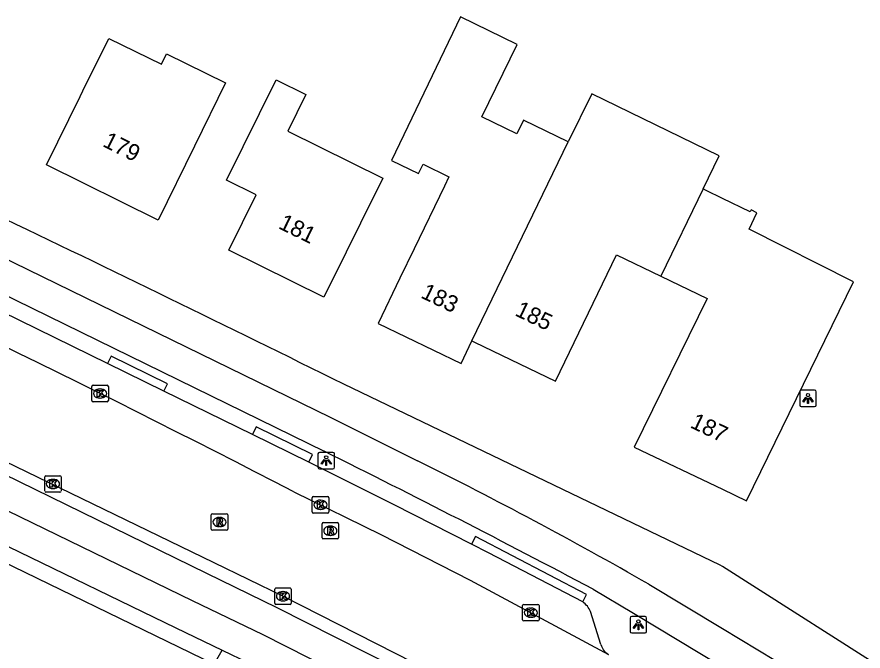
# Model space of a CAD drawing. Extents: x 162880 to 165536, y 384011 to 385179.
# Drawn here: x 163957.3 to 164008.5, y 384501.9 to 384540.3 of the extents above; entities that cross this region are included whole.
import ezdxf

# ---------------------------------------------------------------- set-up
doc = ezdxf.new("R2010")
doc.units = 0
for name, color, linetype in [('IMGEO_Fietspad_gesloten', 7, 'Continuous'), ('IMGEO_Fietspad_open', 7, 'Continuous'), ('IMGEO_Haag', 7, 'Continuous'), ('IMGEO_Kolk', 7, 'Continuous'), ('IMGEO_Lichtpunt', 7, 'Continuous'), ('IMGEO_Pand', 7, 'Continuous'), ('IMGEO_Pand_nummerreeks', 7, 'Continuous'), ('IMGEO_Parkeervlak_open', 7, 'Continuous'), ('IMGEO_Rijbaan_lokaal_gesloten', 7, 'Continuous'), ('IMGEO_Rioolput', 7, 'Continuous'), ('IMGEO_Voetpad_open', 7, 'Continuous')]:
    doc.layers.add(name, color=color, linetype=linetype)

msp = doc.modelspace()

# ---------------------------------------------------------------- linework, layer by layer
at = {"layer": 'IMGEO_Fietspad_gesloten'}
for points in [[(163933.674, 384536.63), (163941.427, 384533.064), (163976.269, 384516.033), (163981.563, 384513.384)], [(163940.8, 384531.134), (163949.722, 384526.795), (163958.245, 384522.624), (163975.903, 384513.967)], [(163995.542, 384505.919), (164000, 384503.229), (164005.351, 384500), (164038.87, 384479.774)], [(163992.18, 384505.608), (163994.613, 384504.172), (164000, 384500.919), (164001.522, 384500), (164013.311, 384492.88)]]:
    msp.add_lwpolyline(points, dxfattribs=at)
for centre, radius, start, end in [((163677.611, 383913.094), 670.84, 62.035956, 63.598811), ((163863.605, 384275.673), 265.369, 60.18604, 63.60816)]:
    msp.add_arc(centre, radius, start, end, dxfattribs=at)
at = {"layer": 'IMGEO_Fietspad_open'}
for points in [[(163985.254, 384498.25), (163981.926, 384500), (163973.063, 384504.482), (163968.811, 384506.572), (163936.739, 384522.254)], [(163977.834, 384500), (163972.229, 384502.846), (163967.943, 384504.905), (163935.888, 384520.503)]]:
    msp.add_lwpolyline(points, dxfattribs=at)
at = {"layer": 'IMGEO_Haag'}
msp.add_lwpolyline([(163954.209, 384508.375), (163969.265, 384501.077), (163969.74, 384501.923)], dxfattribs=at)
at = {"layer": 'IMGEO_Kolk'}
for p, q in [((163961.933, 384517.961), (163962.785, 384517.961)), ((163961.858, 384517.035), (163961.858, 384517.887)), ((163962.346, 384517.741), (163962.371, 384517.741)), ((163962.859, 384517.887), (163962.859, 384517.035)), ((163962.785, 384516.961), (163961.933, 384516.961)), ((163962.369, 384517.181), (163962.344, 384517.181)), ((163959.007, 384511.558), (163959.007, 384512.41)), ((163959.082, 384512.484), (163959.934, 384512.484)), ((163960.008, 384512.41), (163960.008, 384511.558)), ((163959.495, 384512.264), (163959.52, 384512.264)), ((163959.934, 384511.484), (163959.082, 384511.484)), ((163959.518, 384511.704), (163959.493, 384511.704)), ((163975.189, 384510.297), (163975.189, 384511.149)), ((163975.264, 384511.223), (163976.116, 384511.223)), ((163975.677, 384511.003), (163975.702, 384511.003)), ((163976.19, 384511.149), (163976.19, 384510.297)), ((163975.7, 384510.443), (163975.675, 384510.443)), ((163976.116, 384510.223), (163975.264, 384510.223)), ((163972.995, 384505.687), (163973.847, 384505.687)), ((163972.92, 384504.761), (163972.92, 384505.613)), ((163973.408, 384505.467), (163973.433, 384505.467)), ((163973.921, 384505.613), (163973.921, 384504.761)), ((163973.847, 384504.687), (163972.995, 384504.687)), ((163973.431, 384504.907), (163973.406, 384504.907)), ((163987.986, 384504.694), (163988.838, 384504.694)), ((163987.911, 384503.768), (163987.911, 384504.62)), ((163988.399, 384504.474), (163988.424, 384504.474)), ((163988.912, 384504.62), (163988.912, 384503.768)), ((163988.838, 384503.694), (163987.986, 384503.694)), ((163988.422, 384503.914), (163988.397, 384503.914))]:
    msp.add_line(p, q, dxfattribs=at)
for points in [[(163961.933, 384517.961), (163962.785, 384517.961)], [(163961.858, 384517.035), (163961.858, 384517.887)], [(163962.179, 384517.661), (163962.302, 384517.661), (163962.302, 384517.51), (163962.432, 384517.661), (163962.596, 384517.661), (163962.45, 384517.51), (163962.603, 384517.261), (163962.451, 384517.261), (163962.366, 384517.425), (163962.302, 384517.358), (163962.302, 384517.261), (163962.179, 384517.261), (163962.179, 384517.661)], [(163962.859, 384517.887), (163962.859, 384517.035)], [(163962.785, 384516.961), (163961.933, 384516.961)], [(163959.007, 384511.558), (163959.007, 384512.41)], [(163959.082, 384512.484), (163959.934, 384512.484)], [(163960.008, 384512.41), (163960.008, 384511.558)], [(163959.328, 384512.184), (163959.451, 384512.184), (163959.451, 384512.033), (163959.581, 384512.184), (163959.745, 384512.184), (163959.599, 384512.033), (163959.752, 384511.784), (163959.6, 384511.784), (163959.515, 384511.948), (163959.451, 384511.881), (163959.451, 384511.784), (163959.328, 384511.784), (163959.328, 384512.184)], [(163959.934, 384511.484), (163959.082, 384511.484)], [(163975.189, 384510.297), (163975.189, 384511.149)], [(163975.264, 384511.223), (163976.116, 384511.223)], [(163975.51, 384510.923), (163975.633, 384510.923), (163975.633, 384510.772), (163975.763, 384510.923), (163975.927, 384510.923), (163975.781, 384510.772), (163975.934, 384510.523), (163975.782, 384510.523), (163975.697, 384510.687), (163975.633, 384510.62), (163975.633, 384510.523), (163975.51, 384510.523), (163975.51, 384510.923)], [(163976.19, 384511.149), (163976.19, 384510.297)], [(163976.116, 384510.223), (163975.264, 384510.223)], [(163972.995, 384505.687), (163973.847, 384505.687)], [(163972.92, 384504.761), (163972.92, 384505.613)], [(163973.241, 384505.387), (163973.364, 384505.387), (163973.364, 384505.236), (163973.494, 384505.387), (163973.658, 384505.387), (163973.512, 384505.236), (163973.665, 384504.987), (163973.513, 384504.987), (163973.428, 384505.151), (163973.364, 384505.084), (163973.364, 384504.987), (163973.241, 384504.987), (163973.241, 384505.387)], [(163973.921, 384505.613), (163973.921, 384504.761)], [(163973.847, 384504.687), (163972.995, 384504.687)], [(163987.986, 384504.694), (163988.838, 384504.694)], [(163987.911, 384503.768), (163987.911, 384504.62)], [(163988.232, 384504.394), (163988.355, 384504.394), (163988.355, 384504.243), (163988.485, 384504.394), (163988.649, 384504.394), (163988.503, 384504.243), (163988.656, 384503.994), (163988.504, 384503.994), (163988.419, 384504.158), (163988.355, 384504.091), (163988.355, 384503.994), (163988.232, 384503.994), (163988.232, 384504.394)], [(163988.912, 384504.62), (163988.912, 384503.768)], [(163988.838, 384503.694), (163987.986, 384503.694)]]:
    msp.add_lwpolyline(points, dxfattribs=at)
for centre, start, end in [((163961.935, 384517.885), 91.552, 178.448), ((163961.935, 384517.885), 91.552, 178.448), ((163962.783, 384517.885), 1.552, 88.448), ((163962.783, 384517.885), 1.552, 88.448), ((163961.935, 384517.037), 181.552, 268.448), ((163961.935, 384517.037), 181.552, 268.448), ((163962.783, 384517.037), 271.552, 358.448), ((163962.783, 384517.037), 271.552, 358.448), ((163959.084, 384512.408), 91.552, 178.448), ((163959.084, 384512.408), 91.552, 178.448), ((163959.932, 384512.408), 1.552, 88.448), ((163959.932, 384512.408), 1.552, 88.448), ((163959.084, 384511.56), 181.552, 268.448), ((163959.084, 384511.56), 181.552, 268.448), ((163959.932, 384511.56), 271.552, 358.448), ((163959.932, 384511.56), 271.552, 358.448), ((163975.266, 384511.147), 91.552, 178.448), ((163975.266, 384511.147), 91.552, 178.448), ((163976.114, 384511.147), 1.552, 88.448), ((163976.114, 384511.147), 1.552, 88.448), ((163975.266, 384510.299), 181.552, 268.448), ((163975.266, 384510.299), 181.552, 268.448), ((163976.114, 384510.299), 271.552, 358.448), ((163976.114, 384510.299), 271.552, 358.448), ((163972.997, 384505.611), 91.552, 178.448), ((163972.997, 384505.611), 91.552, 178.448), ((163973.845, 384505.611), 1.552, 88.448), ((163973.845, 384505.611), 1.552, 88.448), ((163972.997, 384504.763), 181.552, 268.448), ((163972.997, 384504.763), 181.552, 268.448), ((163973.845, 384504.763), 271.552, 358.448), ((163973.845, 384504.763), 271.552, 358.448), ((163987.988, 384504.618), 91.552, 178.448), ((163987.988, 384504.618), 91.552, 178.448), ((163988.836, 384504.618), 1.552, 88.448), ((163988.836, 384504.618), 1.552, 88.448), ((163987.988, 384503.77), 181.552, 268.448), ((163987.988, 384503.77), 181.552, 268.448), ((163988.836, 384503.77), 271.552, 358.448), ((163988.836, 384503.77), 271.552, 358.448)]:
    msp.add_arc(centre, 0.0765, start, end, dxfattribs=at)
for centre, major_axis, ratio, start_param, end_param in [((163962.345, 384517.461), (-0.387, 0.002), 0.722429, 4.712389, 7.853982), ((163962.37, 384517.461), (-0.39, 0.002), 0.717154, 1.570796, 4.712389), ((163959.494, 384511.984), (-0.387, 0.002), 0.722429, 4.712389, 7.853982), ((163959.519, 384511.984), (-0.39, 0.002), 0.717154, 1.570796, 4.712389), ((163975.676, 384510.723), (-0.387, 0.002), 0.722429, 4.712389, 7.853982), ((163975.701, 384510.723), (-0.39, 0.002), 0.717154, 1.570796, 4.712389), ((163973.407, 384505.187), (-0.387, 0.002), 0.722429, 4.712389, 7.853982), ((163973.432, 384505.187), (-0.39, 0.002), 0.717154, 1.570796, 4.712389), ((163988.398, 384504.194), (-0.387, 0.002), 0.722429, 4.712389, 7.853982), ((163988.423, 384504.194), (-0.39, 0.002), 0.717154, 1.570796, 4.712389)]:
    msp.add_ellipse(centre, major_axis=major_axis, ratio=ratio, start_param=start_param, end_param=end_param, dxfattribs=at)
at = {"layer": 'IMGEO_Lichtpunt'}
for p, q in [((164004.674, 384517.565), (164004.674, 384516.758)), ((164004.674, 384517.565), (164004.674, 384516.758)), ((164005.576, 384517.66), (164004.768, 384517.66)), ((164005.576, 384517.66), (164004.768, 384517.66)), ((164005.67, 384516.758), (164005.67, 384517.565)), ((164005.67, 384516.758), (164005.67, 384517.565)), ((164004.768, 384516.664), (164005.576, 384516.664)), ((164004.768, 384516.664), (164005.576, 384516.664)), ((163976.44, 384513.894), (163975.632, 384513.894)), ((163976.44, 384513.894), (163975.632, 384513.894)), ((163975.538, 384513.799), (163975.538, 384512.992)), ((163975.538, 384513.799), (163975.538, 384512.992)), ((163976.534, 384512.992), (163976.534, 384513.799)), ((163976.534, 384512.992), (163976.534, 384513.799)), ((163975.632, 384512.898), (163976.44, 384512.898)), ((163975.632, 384512.898), (163976.44, 384512.898)), ((163994.419, 384503.866), (163994.419, 384503.059)), ((163994.419, 384503.866), (163994.419, 384503.059)), ((163995.321, 384503.961), (163994.513, 384503.961)), ((163995.321, 384503.961), (163994.513, 384503.961)), ((163995.415, 384503.059), (163995.415, 384503.866)), ((163995.415, 384503.059), (163995.415, 384503.866)), ((163994.513, 384502.965), (163995.321, 384502.965)), ((163994.513, 384502.965), (163995.321, 384502.965))]:
    msp.add_line(p, q, dxfattribs=at)
for points in [[(164005.048, 384517.229), (164005.087, 384517.201), (164004.899, 384516.939), (164004.861, 384516.966), (164005.048, 384517.229)], [(164005.15, 384517.181), (164005.197, 384517.181), (164005.197, 384516.859), (164005.15, 384516.859), (164005.15, 384517.181)], [(164005.26, 384517.201), (164005.298, 384517.228), (164005.485, 384516.966), (164005.446, 384516.938), (164005.26, 384517.201)], [(163975.912, 384513.463), (163975.951, 384513.435), (163975.763, 384513.173), (163975.725, 384513.2), (163975.912, 384513.463)], [(163976.014, 384513.415), (163976.061, 384513.415), (163976.061, 384513.093), (163976.014, 384513.093), (163976.014, 384513.415)], [(163976.124, 384513.435), (163976.162, 384513.462), (163976.349, 384513.2), (163976.31, 384513.172), (163976.124, 384513.435)], [(163994.793, 384503.53), (163994.832, 384503.502), (163994.644, 384503.24), (163994.606, 384503.267), (163994.793, 384503.53)], [(163994.895, 384503.482), (163994.942, 384503.482), (163994.942, 384503.16), (163994.895, 384503.16), (163994.895, 384503.482)], [(163995.005, 384503.502), (163995.043, 384503.529), (163995.23, 384503.267), (163995.191, 384503.239), (163995.005, 384503.502)]]:
    msp.add_lwpolyline(points, dxfattribs=at)
for centre in [(164005.173, 384517.363), (163976.037, 384513.597), (163994.918, 384503.664)]:
    msp.add_circle(centre, 0.0994, dxfattribs=at)
for centre, start, end in [((164004.768, 384517.565), 90, 180), ((164004.768, 384517.565), 90, 180), ((164005.576, 384517.565), 0, 90), ((164005.576, 384517.565), 0, 90), ((164004.768, 384516.758), 180, 270), ((164004.768, 384516.758), 180, 270), ((164005.576, 384516.758), 270, 0), ((164005.576, 384516.758), 270, 360), ((163975.632, 384513.799), 90, 180), ((163975.632, 384513.799), 90, 180), ((163976.44, 384513.799), 0, 90), ((163976.44, 384513.799), 0, 90), ((163975.632, 384512.992), 180, 270), ((163975.632, 384512.992), 180, 270), ((163976.44, 384512.992), 270, 0), ((163976.44, 384512.992), 270, 360), ((163994.513, 384503.866), 90, 180), ((163994.513, 384503.866), 90, 180), ((163995.321, 384503.866), 0, 90), ((163995.321, 384503.866), 0, 90), ((163994.513, 384503.059), 180, 270), ((163994.513, 384503.059), 180, 270), ((163995.321, 384503.059), 270, 0), ((163995.321, 384503.059), 270, 360)]:
    msp.add_arc(centre, 0.0946, start, end, dxfattribs=at)
at = {"layer": 'IMGEO_Pand'}
for points in [[(163990.673, 384532.693), (163987.972, 384534.012), (163987.564, 384533.177), (163985.457, 384534.207), (163987.59, 384538.574), (163984.155, 384540.253), (163979.992, 384531.565), (163981.618, 384530.768), (163981.894, 384531.333), (163983.459, 384530.568), (163983.185, 384530.001), (163981.352, 384526.206), (163980.495, 384524.432), (163979.176, 384521.703), (163984.189, 384519.28), (163984.846, 384520.639)], [(163969.949, 384536.268), (163968.066, 384532.431), (163965.862, 384527.942), (163959.119, 384531.296), (163961.146, 384535.426), (163961.322, 384535.785), (163962.879, 384538.956), (163966.075, 384537.387), (163966.384, 384538.017), (163969.949, 384536.268)], [(163973.001, 384536.452), (163974.803, 384535.561), (163973.708, 384533.345), (163979.466, 384530.5), (163978.115, 384527.766), (163977.245, 384526.005), (163975.9, 384523.283), (163970.142, 384526.128), (163971.799, 384529.482), (163969.997, 384530.373), (163973.001, 384536.452)], [(163998.832, 384529.843), (163999.793, 384531.838), (163992.094, 384535.6), (163990.673, 384532.693)], [(163984.846, 384520.639), (163990.673, 384532.693)], [(163996.283, 384524.553), (163999.07, 384523.206), (163994.67, 384514.22), (164000, 384511.67), (164001.462, 384510.971), (164007.933, 384524.21), (164001.606, 384527.412), (164002.087, 384528.398), (164001.728, 384528.573), (164001.671, 384528.456), (164000, 384529.272), (163999.024, 384529.748), (163998.832, 384529.843)], [(163998.832, 384529.843), (163996.283, 384524.553)], [(163984.846, 384520.639), (163985.006, 384520.562), (163989.9, 384518.197), (163993.598, 384525.851), (163996.283, 384524.553)]]:
    msp.add_lwpolyline(points, dxfattribs=at)
at = {"layer": 'IMGEO_Parkeervlak_open'}
for points in [[(163962.805, 384519.271), (163955.346, 384522.919)], [(163971.579, 384514.98), (163966.213, 384517.604)], [(163984.82, 384508.341), (163980.15, 384510.717), (163974.993, 384513.31)], [(163992.653, 384502.267), (163992.025, 384504.256)]]:
    msp.add_lwpolyline(points, dxfattribs=at)
for centre, radius, start, end in [((163990.776, 384503.726), 1.357, 22.9809, 55.3098), ((163993.603, 384502.501), 0.978, 193.8247, 238.9375)]:
    msp.add_arc(centre, radius, start, end, dxfattribs=at)
at = {"layer": 'IMGEO_Rijbaan_lokaal_gesloten'}
for points in [[(163985.606, 384498.938), (163984.601, 384499.47), (163983.595, 384500), (163973.418, 384505.188), (163969.26, 384507.213), (163935.903, 384523.398), (163933.217, 384524.645), (163933.272, 384524.79), (163933.298, 384524.874)], [(163974.085, 384511.506), (163979.331, 384508.918), (163984.732, 384506.155), (163993.098, 384501.663)]]:
    msp.add_lwpolyline(points, dxfattribs=at)
msp.add_arc((163558.73, 383708.059), 904.459, 62.662546, 65.366197, dxfattribs=at)
at = {"layer": 'IMGEO_Rioolput'}
for p, q in [((163969.082, 384509.254), (163969.082, 384510.106)), ((163969.157, 384510.18), (163970.009, 384510.18)), ((163969.57, 384509.96), (163969.595, 384509.96)), ((163970.083, 384510.106), (163970.083, 384509.254)), ((163969.593, 384509.4), (163969.568, 384509.4)), ((163975.783, 384508.727), (163975.783, 384509.579)), ((163975.858, 384509.653), (163976.71, 384509.653)), ((163976.271, 384509.433), (163976.296, 384509.433)), ((163976.784, 384509.579), (163976.784, 384508.727)), ((163970.009, 384509.18), (163969.157, 384509.18)), ((163976.294, 384508.873), (163976.269, 384508.873)), ((163976.71, 384508.653), (163975.858, 384508.653))]:
    msp.add_line(p, q, dxfattribs=at)
for points in [[(163969.082, 384509.254), (163969.082, 384510.106)], [(163969.157, 384510.18), (163970.009, 384510.18)], [(163969.671, 384509.878), (163969.419, 384509.88), (163969.419, 384509.48)], [(163969.597, 384509.799), (163969.543, 384509.799), (163969.543, 384509.718)], [(163970.083, 384510.106), (163970.083, 384509.254)], [(163969.419, 384509.48), (163969.543, 384509.48), (163969.543, 384509.642), (163969.554, 384509.642)], [(163969.543, 384509.718), (163969.595, 384509.718)], [(163969.601, 384509.613), (163969.672, 384509.48), (163969.812, 384509.48), (163969.747, 384509.606)], [(163975.783, 384508.727), (163975.783, 384509.579)], [(163975.858, 384509.653), (163976.71, 384509.653)], [(163976.372, 384509.351), (163976.12, 384509.353), (163976.12, 384508.953)], [(163976.298, 384509.272), (163976.244, 384509.272), (163976.244, 384509.191)], [(163976.784, 384509.579), (163976.784, 384508.727)], [(163970.009, 384509.18), (163969.157, 384509.18)], [(163976.12, 384508.953), (163976.244, 384508.953), (163976.244, 384509.115), (163976.255, 384509.115)], [(163976.244, 384509.191), (163976.296, 384509.191)], [(163976.302, 384509.086), (163976.373, 384508.953), (163976.513, 384508.953), (163976.448, 384509.079)], [(163976.71, 384508.653), (163975.858, 384508.653)]]:
    msp.add_lwpolyline(points, dxfattribs=at)
for centre, radius, start, end in [((163969.159, 384510.104), 0.0765, 91.552, 178.448), ((163969.159, 384510.104), 0.0765, 91.552, 178.448), ((163969.603, 384509.703), 0.0964, 77.0061, 93.1865), ((163969.617, 384509.76), 0.0378, 276.6634, 79.6772), ((163969.67, 384509.768), 0.109, 350.3612, 89.416), ((163970.007, 384510.104), 0.0765, 1.552, 88.448), ((163970.007, 384510.104), 0.0765, 1.552, 88.448), ((163969.159, 384509.256), 0.0765, 181.552, 268.448), ((163969.159, 384509.256), 0.0765, 181.552, 268.448), ((163969.553, 384509.589), 0.0533, 26.0293, 88.6989), ((163969.579, 384509.907), 0.19, 274.7715, 282.9687), ((163969.668, 384509.768), 0.112, 277.5842, 350.9817), ((163969.652, 384509.553), 0.108, 29.5134, 73.7905), ((163970.007, 384509.256), 0.0765, 271.552, 358.448), ((163970.007, 384509.256), 0.0765, 271.552, 358.448), ((163975.86, 384509.577), 0.0765, 91.552, 178.448), ((163975.86, 384509.577), 0.0765, 91.552, 178.448), ((163976.304, 384509.176), 0.0964, 77.0061, 93.1865), ((163976.318, 384509.233), 0.0378, 276.6634, 79.6772), ((163976.371, 384509.241), 0.109, 350.3612, 89.416), ((163976.708, 384509.577), 0.0765, 1.552, 88.448), ((163976.708, 384509.577), 0.0765, 1.552, 88.448), ((163976.254, 384509.062), 0.0533, 26.0293, 88.6989), ((163976.28, 384509.38), 0.19, 274.7715, 282.9687), ((163976.369, 384509.241), 0.112, 277.5842, 350.9817), ((163976.353, 384509.026), 0.108, 29.5134, 73.7905), ((163975.86, 384508.729), 0.0765, 181.552, 268.448), ((163975.86, 384508.729), 0.0765, 181.552, 268.448), ((163976.708, 384508.729), 0.0765, 271.552, 358.448), ((163976.708, 384508.729), 0.0765, 271.552, 358.448)]:
    msp.add_arc(centre, radius, start, end, dxfattribs=at)
for centre, major_axis, ratio, start_param, end_param in [((163969.569, 384509.68), (-0.387, 0.002), 0.722429, 4.712389, 7.853982), ((163969.594, 384509.68), (-0.39, 0.002), 0.717154, 1.570796, 4.712389), ((163976.27, 384509.153), (-0.387, 0.002), 0.722429, 4.712389, 7.853982), ((163976.295, 384509.153), (-0.39, 0.002), 0.717154, 1.570796, 4.712389)]:
    msp.add_ellipse(centre, major_axis=major_axis, ratio=ratio, start_param=start_param, end_param=end_param, dxfattribs=at)
at = {"layer": 'IMGEO_Voetpad_open'}
for points in [[(163966.213, 384517.604), (163966.433, 384518.052), (163963.027, 384519.723), (163962.805, 384519.271)], [(163966.213, 384517.604), (163962.805, 384519.271)], [(163935.085, 384518.755), (163954.696, 384509.228), (163956.799, 384508.206), (163966.946, 384503.267), (163969.74, 384501.923)], [(164040.047, 384481.433), (164010.947, 384500), (164000, 384506.985), (163999.855, 384507.078), (163977.102, 384518.017)], [(163974.993, 384513.31), (163975.213, 384513.758), (163971.802, 384515.434), (163971.579, 384514.98)], [(163974.993, 384513.31), (163971.579, 384514.98)], [(163991.548, 384504.842), (163991.78, 384505.284), (163985.064, 384508.807), (163984.82, 384508.341)], [(163991.548, 384504.842), (163985.852, 384507.816), (163984.82, 384508.341)], [(163969.74, 384501.923), (163971.332, 384501.158), (163973.603, 384500)]]:
    msp.add_lwpolyline(points, dxfattribs=at)
msp.add_arc((163306.406, 383169.013), 1506.534, 63.564414, 65.354615, dxfattribs=at)

# ---------------------------------------------------------------- texts
at = {"layer": 'IMGEO_Pand_nummerreeks'}
for s, rotation, p in [('179', 333.554, (163962.46, 384532.449)), ('181', 333.7062, (163973.086, 384527.484)), ('183', 334.2054, (163981.7, 384523.282)), ('185', 334.2054, (163987.391, 384522.209)), ('187', 334.4346, (163997.992, 384515.426))]:
    msp.add_text(s, height=1, rotation=rotation, dxfattribs=at).set_placement(p)

doc.saveas('drawing.dxf')
